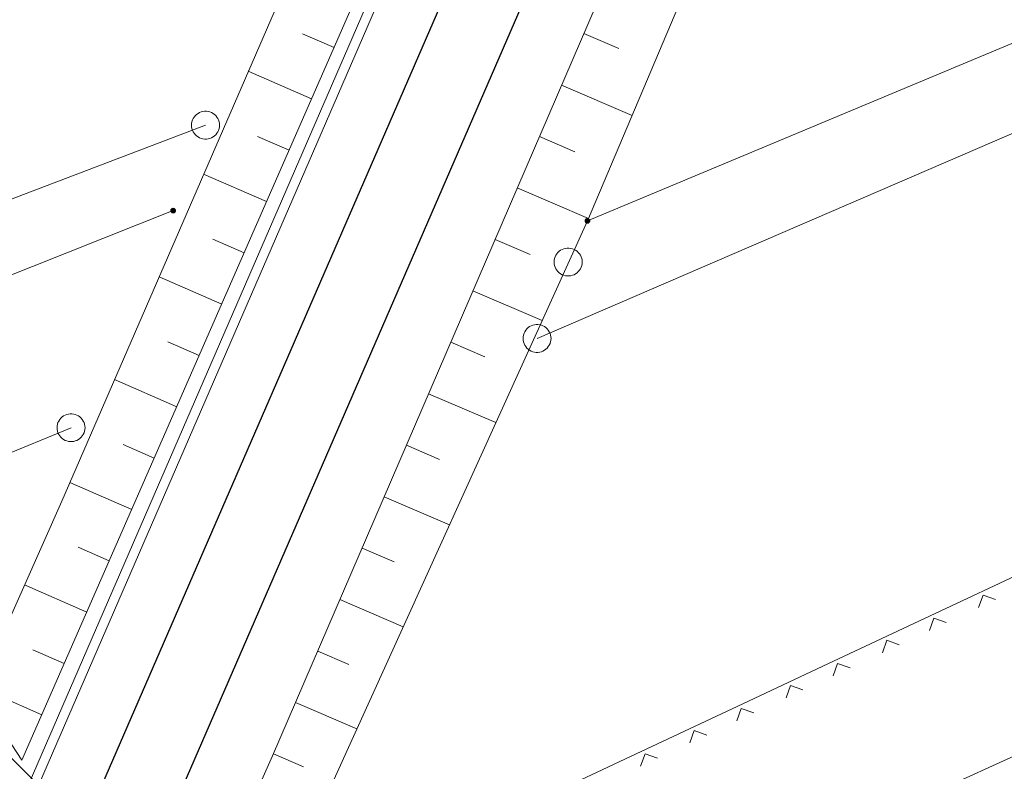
# Model space of a CAD drawing. Header units: metres. Extents: x 3425540 to 3446143, y 5432760 to 5444637.
# Tile 458 of 656: x 3436795 to 3436848, y 5443439 to 5443479. Entities that reach past the tile are written whole.
import ezdxf

# ---------------------------------------------------------------- set-up
doc = ezdxf.new("R2010")
doc.units = ezdxf.units.M
for name, color, linetype, lineweight in [('B_Bestand', 9, 'Continuous', 18), ('B_Böschung', 9, 'Continuous', 18), ('B_Flurgrenzen', 9, 'Continuous', 18), ('B_Gleisachse', 9, 'Continuous', 25), ('Bestand Kabeltröge', 9, 'Continuous', 18)]:
    doc.layers.add(name, color=color, linetype=linetype, lineweight=lineweight)

msp = doc.modelspace()

# ---------------------------------------------------------------- linework, layer by layer
at = {"layer": 'B_Bestand'}
msp.add_line((3436794.322, 5443440.581), (3436807.294, 5443427.754), dxfattribs=at)
at = {"layer": 'B_Böschung'}
for p, q in [((3436812.3, 5443477.939), (3436810.6, 5443478.684)), ((3436825.66, 5443478.695), (3436827.539, 5443477.886)), ((3436811.096, 5443475.191), (3436807.706, 5443476.674)), ((3436824.473, 5443475.939), (3436828.248, 5443474.314)), ((3436809.893, 5443472.442), (3436808.202, 5443473.182)), ((3436823.287, 5443473.184), (3436825.183, 5443472.368)), ((3436808.69, 5443469.693), (3436805.318, 5443471.17)), ((3436822.101, 5443470.428), (3436825.91, 5443468.789)), ((3436807.486, 5443466.945), (3436805.806, 5443467.681)), ((3436820.915, 5443467.673), (3436822.794, 5443466.864)), ((3436806.283, 5443464.197), (3436802.931, 5443465.665)), ((3436819.728, 5443464.917), (3436823.434, 5443463.322)), ((3436805.08, 5443461.449), (3436803.409, 5443462.181)), ((3436818.542, 5443462.162), (3436820.368, 5443461.376)), ((3436803.877, 5443458.701), (3436800.544, 5443460.16)), ((3436817.356, 5443459.405), (3436820.955, 5443457.857)), ((3436802.673, 5443455.953), (3436801.012, 5443456.68)), ((3436816.169, 5443456.65), (3436817.943, 5443455.886)), ((3436801.47, 5443453.205), (3436798.156, 5443454.656)), ((3436814.983, 5443453.894), (3436818.476, 5443452.39)), ((3436800.267, 5443450.457), (3436798.607, 5443451.183)), ((3436813.797, 5443451.139), (3436815.517, 5443450.398)), ((3436799.064, 5443447.709), (3436795.728, 5443449.169)), ((3436812.611, 5443448.383), (3436815.997, 5443446.925)), ((3436797.86, 5443444.96), (3436796.185, 5443445.694)), ((3436811.424, 5443445.628), (3436813.091, 5443444.91)), ((3436796.657, 5443442.212), (3436793.588, 5443443.556)), ((3436810.238, 5443442.872), (3436813.519, 5443441.46)), ((3436809.052, 5443440.117), (3436810.666, 5443439.422))]:
    msp.add_line(p, q, dxfattribs=at)
for points in [[(3436931.684, 5443762.966), (3436928.736, 5443756.646), (3436925.125, 5443750.009), (3436902.3, 5443695.275), (3436896.437, 5443680.455), (3436891.084, 5443668.232), (3436884.05, 5443652.012), (3436873.885, 5443628.512), (3436868.103, 5443615.518), (3436852.44, 5443579.741), (3436830.428, 5443529.058), (3436813.795, 5443490.716), (3436797.724, 5443453.659), (3436793.428, 5443443.993), (3436794.196, 5443441.892), (3436795.595, 5443439.787)], [(3436935.672, 5443761.24), (3436927.702, 5443743.389), (3436918.57, 5443722.13), (3436905.251, 5443691.549), (3436885.545, 5443646.397), (3436869.929, 5443610.473), (3436858.403, 5443583.977), (3436844.087, 5443550.595), (3436830.71, 5443519.758), (3436813.203, 5443480.002), (3436795.595, 5443439.787)], [(3436945.97, 5443756.784), (3436940.927, 5443744.952), (3436928.663, 5443716.355), (3436917.264, 5443689.609), (3436905.08, 5443661.248), (3436890.331, 5443627.313), (3436882.399, 5443609.076), (3436877.279, 5443597.589), (3436865.618, 5443570.921), (3436851.511, 5443538.607), (3436846.246, 5443526.542), (3436844.74, 5443523.002), (3436829.282, 5443487.109), (3436809.005, 5443440.008), (3436799.937, 5443419.58), (3436785.907, 5443387.796), (3436766.988, 5443344.755), (3436754.197, 5443315.679), (3436751.679, 5443309.895), (3436750.888, 5443309.067), (3436750.422, 5443309.114)], [(3436949.599, 5443755.213), (3436943.844, 5443739.775), (3436928.935, 5443705.578), (3436904.105, 5443648.88), (3436886.328, 5443608.486), (3436883.842, 5443603.534), (3436880.591, 5443595.52), (3436863.263, 5443557.28), (3436848.377, 5443521.878), (3436825.857, 5443468.664), (3436811.317, 5443436.606), (3436807.27, 5443427.302), (3436803.61, 5443420.851), (3436801.112, 5443415.272), (3436789.91, 5443388.974), (3436772.441, 5443349.386), (3436753.755, 5443307.835), (3436752.651, 5443307.312), (3436752.334, 5443307.398)]]:
    msp.add_lwpolyline(points, dxfattribs=at)
at = {"layer": 'B_Flurgrenzen'}
for p, q in [((3436922.684, 5443509.188), (3436825.856, 5443468.664)), ((3436823.16, 5443462.367), (3436898.742, 5443494.991)), ((3436927.431, 5443475.904), (3436813.46, 5443423.956)), ((3436775.135, 5443462.258), (3436805.42, 5443473.788)), ((3436779.472, 5443459.593), (3436803.687, 5443469.211)), ((3436788.301, 5443453.498), (3436798.221, 5443457.586)), ((3436844.458, 5443447.637), (3436849.89, 5443450.187)), ((3436847.031, 5443448.624), (3436846.791, 5443447.959)), ((3436847.696, 5443448.384), (3436847.031, 5443448.624)), ((3436839.027, 5443445.087), (3436844.458, 5443447.637)), ((3436844.396, 5443447.387), (3436844.156, 5443446.722)), ((3436845.061, 5443447.147), (3436844.396, 5443447.387)), ((3436841.879, 5443446.205), (3436841.639, 5443445.54)), ((3436842.544, 5443445.965), (3436841.879, 5443446.205)), ((3436833.596, 5443442.537), (3436839.027, 5443445.087)), ((3436839.244, 5443444.968), (3436839.004, 5443444.303)), ((3436839.91, 5443444.728), (3436839.244, 5443444.968)), ((3436836.728, 5443443.787), (3436836.487, 5443443.122)), ((3436837.393, 5443443.547), (3436836.728, 5443443.787)), ((3436828.165, 5443439.988), (3436833.596, 5443442.537)), ((3436834.093, 5443442.55), (3436833.853, 5443441.885)), ((3436834.758, 5443442.31), (3436834.093, 5443442.55)), ((3436831.576, 5443441.368), (3436831.336, 5443440.703)), ((3436832.241, 5443441.128), (3436831.576, 5443441.368)), ((3436822.733, 5443437.438), (3436828.165, 5443439.988)), ((3436828.941, 5443440.131), (3436828.701, 5443439.466)), ((3436829.606, 5443439.891), (3436828.941, 5443440.131))]:
    msp.add_line(p, q, dxfattribs=at)
for points in [[(3436806.17, 5443473.788), (3436806.164, 5443473.882), (3436806.146, 5443473.971), (3436806.117, 5443474.066), (3436806.076, 5443474.148), (3436806.022, 5443474.225), (3436805.963, 5443474.302), (3436805.898, 5443474.367), (3436805.822, 5443474.42), (3436805.739, 5443474.467), (3436805.65, 5443474.497), (3436805.562, 5443474.52), (3436805.467, 5443474.532), (3436805.373, 5443474.532), (3436805.278, 5443474.52), (3436805.19, 5443474.497), (3436805.101, 5443474.467), (3436805.018, 5443474.42), (3436804.942, 5443474.367), (3436804.877, 5443474.302), (3436804.818, 5443474.225), (3436804.764, 5443474.148), (3436804.723, 5443474.066), (3436804.694, 5443473.971), (3436804.676, 5443473.882), (3436804.67, 5443473.788), (3436804.676, 5443473.694), (3436804.694, 5443473.605), (3436804.723, 5443473.51), (3436804.764, 5443473.428), (3436804.818, 5443473.351), (3436804.877, 5443473.274), (3436804.942, 5443473.209), (3436805.018, 5443473.156), (3436805.101, 5443473.109), (3436805.19, 5443473.079), (3436805.278, 5443473.056), (3436805.373, 5443473.044), (3436805.467, 5443473.044), (3436805.562, 5443473.056), (3436805.65, 5443473.079), (3436805.739, 5443473.109), (3436805.822, 5443473.156), (3436805.898, 5443473.209), (3436805.963, 5443473.274), (3436806.022, 5443473.351), (3436806.076, 5443473.428), (3436806.117, 5443473.51), (3436806.146, 5443473.605), (3436806.164, 5443473.694), (3436806.17, 5443473.788)], [(3436803.812, 5443469.211), (3436803.811, 5443469.227), (3436803.808, 5443469.242), (3436803.803, 5443469.257), (3436803.796, 5443469.271), (3436803.788, 5443469.285), (3436803.779, 5443469.297), (3436803.767, 5443469.307), (3436803.754, 5443469.316), (3436803.74, 5443469.324), (3436803.725, 5443469.33), (3436803.711, 5443469.334), (3436803.695, 5443469.336), (3436803.679, 5443469.336), (3436803.663, 5443469.334), (3436803.649, 5443469.33), (3436803.634, 5443469.324), (3436803.62, 5443469.316), (3436803.607, 5443469.307), (3436803.595, 5443469.297), (3436803.586, 5443469.285), (3436803.578, 5443469.271), (3436803.571, 5443469.257), (3436803.566, 5443469.242), (3436803.563, 5443469.227), (3436803.562, 5443469.211), (3436803.563, 5443469.195), (3436803.566, 5443469.18), (3436803.571, 5443469.165), (3436803.578, 5443469.151), (3436803.586, 5443469.137), (3436803.595, 5443469.125), (3436803.607, 5443469.115), (3436803.62, 5443469.106), (3436803.634, 5443469.098), (3436803.649, 5443469.092), (3436803.663, 5443469.088), (3436803.679, 5443469.086), (3436803.695, 5443469.086), (3436803.711, 5443469.088), (3436803.725, 5443469.092), (3436803.74, 5443469.098), (3436803.754, 5443469.106), (3436803.767, 5443469.115), (3436803.779, 5443469.125), (3436803.788, 5443469.137), (3436803.796, 5443469.151), (3436803.803, 5443469.165), (3436803.808, 5443469.18), (3436803.811, 5443469.195), (3436803.812, 5443469.211)], [(3436803.787, 5443469.211), (3436803.786, 5443469.225), (3436803.783, 5443469.239), (3436803.779, 5443469.251), (3436803.773, 5443469.264), (3436803.764, 5443469.276), (3436803.754, 5443469.286), (3436803.743, 5443469.295), (3436803.731, 5443469.302), (3436803.718, 5443469.306), (3436803.705, 5443469.309), (3436803.691, 5443469.311), (3436803.676, 5443469.31), (3436803.662, 5443469.308), (3436803.65, 5443469.305), (3436803.637, 5443469.298), (3436803.625, 5443469.29), (3436803.615, 5443469.281), (3436803.605, 5443469.27), (3436803.598, 5443469.258), (3436803.593, 5443469.245), (3436803.589, 5443469.232), (3436803.587, 5443469.218), (3436803.587, 5443469.204), (3436803.589, 5443469.19), (3436803.593, 5443469.177), (3436803.598, 5443469.164), (3436803.605, 5443469.152), (3436803.615, 5443469.141), (3436803.625, 5443469.132), (3436803.637, 5443469.124), (3436803.65, 5443469.117), (3436803.662, 5443469.114), (3436803.676, 5443469.112), (3436803.691, 5443469.111), (3436803.705, 5443469.113), (3436803.718, 5443469.116), (3436803.731, 5443469.12), (3436803.743, 5443469.127), (3436803.754, 5443469.136), (3436803.764, 5443469.146), (3436803.773, 5443469.158), (3436803.779, 5443469.171), (3436803.783, 5443469.183), (3436803.786, 5443469.197), (3436803.787, 5443469.211)], [(3436803.763, 5443469.211), (3436803.762, 5443469.223), (3436803.759, 5443469.235), (3436803.754, 5443469.246), (3436803.748, 5443469.256), (3436803.739, 5443469.266), (3436803.73, 5443469.273), (3436803.719, 5443469.28), (3436803.708, 5443469.284), (3436803.696, 5443469.286), (3436803.684, 5443469.287), (3436803.672, 5443469.285), (3436803.66, 5443469.282), (3436803.65, 5443469.277), (3436803.639, 5443469.27), (3436803.63, 5443469.261), (3436803.623, 5443469.251), (3436803.617, 5443469.241), (3436803.613, 5443469.229), (3436803.611, 5443469.217), (3436803.611, 5443469.205), (3436803.613, 5443469.193), (3436803.617, 5443469.181), (3436803.623, 5443469.171), (3436803.63, 5443469.161), (3436803.639, 5443469.152), (3436803.649, 5443469.145), (3436803.66, 5443469.14), (3436803.672, 5443469.137), (3436803.684, 5443469.135), (3436803.696, 5443469.136), (3436803.708, 5443469.138), (3436803.719, 5443469.142), (3436803.73, 5443469.149), (3436803.739, 5443469.156), (3436803.748, 5443469.166), (3436803.754, 5443469.176), (3436803.759, 5443469.187), (3436803.762, 5443469.199), (3436803.763, 5443469.211)], [(3436803.738, 5443469.211), (3436803.737, 5443469.221), (3436803.734, 5443469.231), (3436803.729, 5443469.24), (3436803.723, 5443469.247), (3436803.716, 5443469.253), (3436803.707, 5443469.258), (3436803.697, 5443469.261), (3436803.687, 5443469.262), (3436803.677, 5443469.261), (3436803.667, 5443469.258), (3436803.658, 5443469.253), (3436803.651, 5443469.247), (3436803.645, 5443469.24), (3436803.64, 5443469.231), (3436803.637, 5443469.221), (3436803.636, 5443469.211), (3436803.637, 5443469.201), (3436803.64, 5443469.191), (3436803.645, 5443469.182), (3436803.651, 5443469.175), (3436803.658, 5443469.169), (3436803.667, 5443469.164), (3436803.677, 5443469.161), (3436803.687, 5443469.16), (3436803.697, 5443469.161), (3436803.707, 5443469.164), (3436803.716, 5443469.169), (3436803.723, 5443469.175), (3436803.729, 5443469.182), (3436803.734, 5443469.191), (3436803.737, 5443469.201), (3436803.738, 5443469.211)], [(3436803.714, 5443469.211), (3436803.713, 5443469.218), (3436803.71, 5443469.225), (3436803.705, 5443469.231), (3436803.699, 5443469.235), (3436803.692, 5443469.237), (3436803.685, 5443469.238), (3436803.678, 5443469.236), (3436803.671, 5443469.233), (3436803.666, 5443469.228), (3436803.662, 5443469.222), (3436803.66, 5443469.215), (3436803.66, 5443469.207), (3436803.662, 5443469.2), (3436803.666, 5443469.194), (3436803.671, 5443469.189), (3436803.678, 5443469.186), (3436803.685, 5443469.184), (3436803.692, 5443469.185), (3436803.699, 5443469.187), (3436803.705, 5443469.191), (3436803.71, 5443469.197), (3436803.713, 5443469.204), (3436803.714, 5443469.211)], [(3436825.981, 5443468.664), (3436825.98, 5443468.68), (3436825.977, 5443468.695), (3436825.972, 5443468.71), (3436825.965, 5443468.724), (3436825.957, 5443468.738), (3436825.948, 5443468.75), (3436825.936, 5443468.76), (3436825.923, 5443468.769), (3436825.909, 5443468.777), (3436825.894, 5443468.783), (3436825.88, 5443468.787), (3436825.864, 5443468.789), (3436825.848, 5443468.789), (3436825.832, 5443468.787), (3436825.818, 5443468.783), (3436825.803, 5443468.777), (3436825.789, 5443468.769), (3436825.776, 5443468.76), (3436825.764, 5443468.75), (3436825.755, 5443468.738), (3436825.747, 5443468.724), (3436825.74, 5443468.71), (3436825.735, 5443468.695), (3436825.732, 5443468.68), (3436825.731, 5443468.664), (3436825.732, 5443468.648), (3436825.735, 5443468.633), (3436825.74, 5443468.618), (3436825.747, 5443468.604), (3436825.755, 5443468.59), (3436825.764, 5443468.578), (3436825.776, 5443468.568), (3436825.789, 5443468.559), (3436825.803, 5443468.551), (3436825.818, 5443468.545), (3436825.832, 5443468.541), (3436825.848, 5443468.539), (3436825.864, 5443468.539), (3436825.88, 5443468.541), (3436825.894, 5443468.545), (3436825.909, 5443468.551), (3436825.923, 5443468.559), (3436825.936, 5443468.568), (3436825.948, 5443468.578), (3436825.957, 5443468.59), (3436825.965, 5443468.604), (3436825.972, 5443468.618), (3436825.977, 5443468.633), (3436825.98, 5443468.648), (3436825.981, 5443468.664)], [(3436825.956, 5443468.664), (3436825.955, 5443468.678), (3436825.952, 5443468.692), (3436825.948, 5443468.704), (3436825.942, 5443468.717), (3436825.933, 5443468.729), (3436825.923, 5443468.739), (3436825.912, 5443468.748), (3436825.9, 5443468.755), (3436825.887, 5443468.759), (3436825.874, 5443468.762), (3436825.86, 5443468.764), (3436825.845, 5443468.763), (3436825.831, 5443468.761), (3436825.819, 5443468.758), (3436825.806, 5443468.751), (3436825.794, 5443468.743), (3436825.784, 5443468.734), (3436825.774, 5443468.723), (3436825.767, 5443468.711), (3436825.762, 5443468.698), (3436825.758, 5443468.685), (3436825.756, 5443468.671), (3436825.756, 5443468.657), (3436825.758, 5443468.643), (3436825.762, 5443468.63), (3436825.767, 5443468.617), (3436825.774, 5443468.605), (3436825.784, 5443468.594), (3436825.794, 5443468.585), (3436825.806, 5443468.577), (3436825.819, 5443468.57), (3436825.831, 5443468.567), (3436825.845, 5443468.565), (3436825.86, 5443468.564), (3436825.874, 5443468.566), (3436825.887, 5443468.569), (3436825.9, 5443468.573), (3436825.912, 5443468.58), (3436825.923, 5443468.589), (3436825.933, 5443468.599), (3436825.942, 5443468.611), (3436825.948, 5443468.624), (3436825.952, 5443468.636), (3436825.955, 5443468.65), (3436825.956, 5443468.664)], [(3436825.932, 5443468.664), (3436825.931, 5443468.676), (3436825.928, 5443468.688), (3436825.923, 5443468.699), (3436825.917, 5443468.709), (3436825.908, 5443468.719), (3436825.899, 5443468.726), (3436825.888, 5443468.733), (3436825.877, 5443468.737), (3436825.865, 5443468.739), (3436825.853, 5443468.74), (3436825.841, 5443468.738), (3436825.829, 5443468.735), (3436825.819, 5443468.73), (3436825.808, 5443468.723), (3436825.799, 5443468.714), (3436825.792, 5443468.704), (3436825.786, 5443468.694), (3436825.782, 5443468.682), (3436825.78, 5443468.67), (3436825.78, 5443468.658), (3436825.782, 5443468.646), (3436825.786, 5443468.634), (3436825.792, 5443468.624), (3436825.799, 5443468.614), (3436825.808, 5443468.605), (3436825.818, 5443468.598), (3436825.829, 5443468.593), (3436825.841, 5443468.59), (3436825.853, 5443468.588), (3436825.865, 5443468.589), (3436825.877, 5443468.591), (3436825.888, 5443468.595), (3436825.899, 5443468.602), (3436825.908, 5443468.609), (3436825.917, 5443468.619), (3436825.923, 5443468.629), (3436825.928, 5443468.64), (3436825.931, 5443468.652), (3436825.932, 5443468.664)], [(3436825.907, 5443468.664), (3436825.906, 5443468.674), (3436825.903, 5443468.684), (3436825.898, 5443468.693), (3436825.892, 5443468.7), (3436825.885, 5443468.706), (3436825.876, 5443468.711), (3436825.866, 5443468.714), (3436825.856, 5443468.715), (3436825.846, 5443468.714), (3436825.836, 5443468.711), (3436825.827, 5443468.706), (3436825.82, 5443468.7), (3436825.814, 5443468.693), (3436825.809, 5443468.684), (3436825.806, 5443468.674), (3436825.805, 5443468.664), (3436825.806, 5443468.654), (3436825.809, 5443468.644), (3436825.814, 5443468.635), (3436825.82, 5443468.628), (3436825.827, 5443468.622), (3436825.836, 5443468.617), (3436825.846, 5443468.614), (3436825.856, 5443468.613), (3436825.866, 5443468.614), (3436825.876, 5443468.617), (3436825.885, 5443468.622), (3436825.892, 5443468.628), (3436825.898, 5443468.635), (3436825.903, 5443468.644), (3436825.906, 5443468.654), (3436825.907, 5443468.664)], [(3436825.883, 5443468.664), (3436825.882, 5443468.671), (3436825.879, 5443468.678), (3436825.874, 5443468.684), (3436825.868, 5443468.688), (3436825.861, 5443468.69), (3436825.854, 5443468.691), (3436825.847, 5443468.689), (3436825.84, 5443468.686), (3436825.835, 5443468.681), (3436825.831, 5443468.675), (3436825.829, 5443468.668), (3436825.829, 5443468.66), (3436825.831, 5443468.653), (3436825.835, 5443468.647), (3436825.84, 5443468.642), (3436825.847, 5443468.639), (3436825.854, 5443468.637), (3436825.861, 5443468.638), (3436825.868, 5443468.64), (3436825.874, 5443468.644), (3436825.879, 5443468.65), (3436825.882, 5443468.657), (3436825.883, 5443468.664)], [(3436825.573, 5443466.458), (3436825.567, 5443466.552), (3436825.549, 5443466.641), (3436825.52, 5443466.736), (3436825.479, 5443466.818), (3436825.425, 5443466.895), (3436825.366, 5443466.972), (3436825.301, 5443467.037), (3436825.225, 5443467.09), (3436825.142, 5443467.137), (3436825.053, 5443467.167), (3436824.965, 5443467.19), (3436824.87, 5443467.202), (3436824.776, 5443467.202), (3436824.681, 5443467.19), (3436824.593, 5443467.167), (3436824.504, 5443467.137), (3436824.421, 5443467.09), (3436824.345, 5443467.037), (3436824.28, 5443466.972), (3436824.221, 5443466.895), (3436824.167, 5443466.818), (3436824.126, 5443466.736), (3436824.097, 5443466.641), (3436824.079, 5443466.552), (3436824.073, 5443466.458), (3436824.079, 5443466.364), (3436824.097, 5443466.275), (3436824.126, 5443466.18), (3436824.167, 5443466.098), (3436824.221, 5443466.021), (3436824.28, 5443465.944), (3436824.345, 5443465.879), (3436824.421, 5443465.826), (3436824.504, 5443465.779), (3436824.593, 5443465.749), (3436824.681, 5443465.726), (3436824.776, 5443465.714), (3436824.87, 5443465.714), (3436824.965, 5443465.726), (3436825.053, 5443465.749), (3436825.142, 5443465.779), (3436825.225, 5443465.826), (3436825.301, 5443465.879), (3436825.366, 5443465.944), (3436825.425, 5443466.021), (3436825.479, 5443466.098), (3436825.52, 5443466.18), (3436825.549, 5443466.275), (3436825.567, 5443466.364), (3436825.573, 5443466.458)], [(3436823.91, 5443462.367), (3436823.904, 5443462.461), (3436823.886, 5443462.55), (3436823.857, 5443462.645), (3436823.816, 5443462.727), (3436823.762, 5443462.804), (3436823.703, 5443462.881), (3436823.638, 5443462.946), (3436823.562, 5443462.999), (3436823.479, 5443463.046), (3436823.39, 5443463.076), (3436823.302, 5443463.099), (3436823.207, 5443463.111), (3436823.113, 5443463.111), (3436823.018, 5443463.099), (3436822.93, 5443463.076), (3436822.841, 5443463.046), (3436822.758, 5443462.999), (3436822.682, 5443462.946), (3436822.617, 5443462.881), (3436822.558, 5443462.804), (3436822.504, 5443462.727), (3436822.463, 5443462.645), (3436822.434, 5443462.55), (3436822.416, 5443462.461), (3436822.41, 5443462.367), (3436822.416, 5443462.273), (3436822.434, 5443462.184), (3436822.463, 5443462.089), (3436822.504, 5443462.007), (3436822.558, 5443461.93), (3436822.617, 5443461.853), (3436822.682, 5443461.788), (3436822.758, 5443461.735), (3436822.841, 5443461.688), (3436822.93, 5443461.658), (3436823.018, 5443461.635), (3436823.113, 5443461.623), (3436823.207, 5443461.623), (3436823.302, 5443461.635), (3436823.39, 5443461.658), (3436823.479, 5443461.688), (3436823.562, 5443461.735), (3436823.638, 5443461.788), (3436823.703, 5443461.853), (3436823.762, 5443461.93), (3436823.816, 5443462.007), (3436823.857, 5443462.089), (3436823.886, 5443462.184), (3436823.904, 5443462.273), (3436823.91, 5443462.367)], [(3436798.971, 5443457.586), (3436798.965, 5443457.68), (3436798.947, 5443457.769), (3436798.918, 5443457.864), (3436798.877, 5443457.946), (3436798.823, 5443458.023), (3436798.764, 5443458.1), (3436798.699, 5443458.165), (3436798.623, 5443458.218), (3436798.54, 5443458.265), (3436798.451, 5443458.295), (3436798.363, 5443458.318), (3436798.268, 5443458.33), (3436798.174, 5443458.33), (3436798.079, 5443458.318), (3436797.991, 5443458.295), (3436797.902, 5443458.265), (3436797.819, 5443458.218), (3436797.743, 5443458.165), (3436797.678, 5443458.1), (3436797.619, 5443458.023), (3436797.565, 5443457.946), (3436797.524, 5443457.864), (3436797.495, 5443457.769), (3436797.477, 5443457.68), (3436797.471, 5443457.586), (3436797.477, 5443457.492), (3436797.495, 5443457.403), (3436797.524, 5443457.308), (3436797.565, 5443457.226), (3436797.619, 5443457.149), (3436797.678, 5443457.072), (3436797.743, 5443457.007), (3436797.819, 5443456.954), (3436797.902, 5443456.907), (3436797.991, 5443456.877), (3436798.079, 5443456.854), (3436798.174, 5443456.842), (3436798.268, 5443456.842), (3436798.363, 5443456.854), (3436798.451, 5443456.877), (3436798.54, 5443456.907), (3436798.623, 5443456.954), (3436798.699, 5443457.007), (3436798.764, 5443457.072), (3436798.823, 5443457.149), (3436798.877, 5443457.226), (3436798.918, 5443457.308), (3436798.947, 5443457.403), (3436798.965, 5443457.492), (3436798.971, 5443457.586)]]:
    msp.add_lwpolyline(points, dxfattribs=at)
at = {"layer": 'B_Gleisachse'}
for p, q in [((3436939.527, 5443760.465), (3436690.224, 5443185.626)), ((3436943.198, 5443758.877), (3436693.879, 5443184.001))]:
    msp.add_line(p, q, dxfattribs=at)
at = {"layer": 'Bestand Kabeltröge'}
for p, q in [((3436821.089, 5443496.511), (3436794.237, 5443434.516)), ((3436821.547, 5443496.313), (3436794.695, 5443434.318))]:
    msp.add_line(p, q, dxfattribs=at)

doc.saveas('drawing.dxf')
